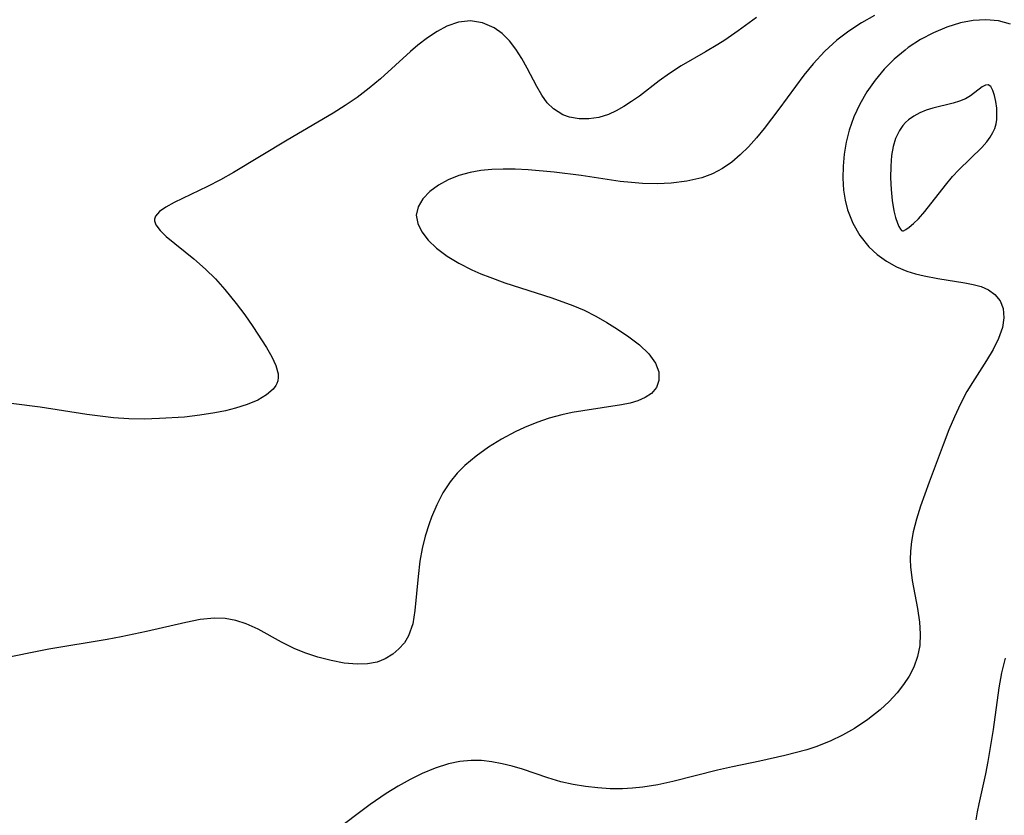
# Model space of a CAD drawing. Header units: metres. Extents: x 1073367 to 1082519, y 1569854 to 1574957.
# Tile 944 of 1056: x 1079216 to 1079330, y 1573434 to 1573526. Entities that reach past the tile are written whole.
import ezdxf

# ---------------------------------------------------------------- set-up
doc = ezdxf.new("R2010")
doc.units = ezdxf.units.M
doc.layers.add('CGG_CurvaNivelLidar_v1', color=253, linetype='Continuous', lineweight=30)

msp = doc.modelspace()

# ---------------------------------------------------------------- linework, layer by layer
at = {"layer": 'CGG_CurvaNivelLidar_v1'}
for p, q in [((1079268.4157, 1573525.9563, 71.5), (1079267.0535, 1573525.8018, 71.5)), ((1079269.8324, 1573525.7464, 71.5), (1079268.4157, 1573525.9563, 71.5)), ((1079301.5762, 1573526.3456, 71.5), (1079299.4508, 1573524.8055, 71.5)), ((1079315.2702, 1573526.6091, 72), (1079313.7489, 1573525.7335, 72)), ((1079326.6858, 1573526.0157, 72.5), (1079325.215, 1573525.724, 72.5)), ((1079328.1439, 1573526.1065, 72.5), (1079326.6858, 1573526.0157, 72.5)), ((1079329.6123, 1573525.9587, 72.5), (1079328.1439, 1573526.1065, 72.5)), ((1079331.0351, 1573525.6037, 72.5), (1079329.6123, 1573525.9587, 72.5)), ((1079264.555, 1573524.7553, 71.5), (1079263.4398, 1573524.0162, 71.5)), ((1079265.691, 1573525.3458, 71.5), (1079264.555, 1573524.7553, 71.5)), ((1079267.0535, 1573525.8018, 71.5), (1079265.691, 1573525.3458, 71.5)), ((1079271.1576, 1573525.1681, 71.5), (1079269.8324, 1573525.7464, 71.5)), ((1079272.0872, 1573524.487, 71.5), (1079271.1576, 1573525.1681, 71.5)), ((1079299.4508, 1573524.8055, 71.5), (1079297.9188, 1573523.7459, 71.5)), ((1079312.287, 1573524.7716, 72), (1079310.8981, 1573523.7174, 72)), ((1079313.7489, 1573525.7335, 72), (1079312.287, 1573524.7716, 72)), ((1079323.6529, 1573525.236, 72.5), (1079322.1096, 1573524.5903, 72.5)), ((1079325.215, 1573525.724, 72.5), (1079323.6529, 1573525.236, 72.5)), ((1079263.4398, 1573524.0162, 71.5), (1079262.3438, 1573523.1622, 71.5)), ((1079272.9316, 1573523.641, 71.5), (1079272.0872, 1573524.487, 71.5)), ((1079273.6926, 1573522.669, 71.5), (1079272.9316, 1573523.641, 71.5)), ((1079297.9188, 1573523.7459, 71.5), (1079297.0944, 1573523.2206, 71.5)), ((1079310.8981, 1573523.7174, 72), (1079309.5161, 1573522.4754, 72)), ((1079320.6065, 1573523.7993, 72.5), (1079319.1693, 1573522.8638, 72.5)), ((1079322.1096, 1573524.5903, 72.5), (1079320.6065, 1573523.7993, 72.5)), ((1079262.3438, 1573523.1622, 71.5), (1079261.4683, 1573522.407, 71.5)), ((1079274.3764, 1573521.601, 71.5), (1079273.6926, 1573522.669, 71.5)), ((1079297.0944, 1573523.2206, 71.5), (1079295.6712, 1573522.3788, 71.5)), ((1079309.5161, 1573522.4754, 72), (1079308.1664, 1573521.0061, 72)), ((1079318.7951, 1573522.5847, 72.5), (1079317.5444, 1573521.527, 72.5)), ((1079319.1693, 1573522.8638, 72.5), (1079318.7951, 1573522.5847, 72.5)), ((1079261.4683, 1573522.407, 71.5), (1079258.0065, 1573519.2588, 71.5)), ((1079274.9973, 1573520.4809, 71.5), (1079274.3764, 1573521.601, 71.5)), ((1079295.6712, 1573522.3788, 71.5), (1079292.8356, 1573520.7458, 71.5)), ((1079317.5444, 1573521.527, 72.5), (1079316.3831, 1573520.3571, 72.5)), ((1079276.104, 1573518.3471, 71.5), (1079274.9973, 1573520.4809, 71.5)), ((1079292.8356, 1573520.7458, 71.5), (1079291.4818, 1573519.8752, 71.5)), ((1079308.1664, 1573521.0061, 72), (1079307.0803, 1573519.6578, 72)), ((1079316.3831, 1573520.3571, 72.5), (1079315.3188, 1573519.0908, 72.5)), ((1079258.0065, 1573519.2588, 71.5), (1079256.679, 1573518.15, 71.5)), ((1079291.4818, 1573519.8752, 71.5), (1079290.2946, 1573519.0051, 71.5)), ((1079307.0803, 1573519.6578, 72), (1079304.1605, 1573515.7243, 72)), ((1079315.3188, 1573519.0908, 72.5), (1079314.3661, 1573517.7372, 72.5)), ((1079256.679, 1573518.15, 71.5), (1079255.2931, 1573517.0954, 71.5)), ((1079276.6886, 1573517.3548, 71.5), (1079276.104, 1573518.3471, 71.5)), ((1079290.2946, 1573519.0051, 71.5), (1079288.0062, 1573517.237, 71.5)), ((1079327.7514, 1573518.3288, 73), (1079326.3682, 1573517.283, 73)), ((1079328.1157, 1573518.5255, 73), (1079327.7514, 1573518.3288, 73)), ((1079328.4343, 1573518.5558, 73), (1079328.1157, 1573518.5255, 73)), ((1079328.7361, 1573518.3392, 73), (1079328.4343, 1573518.5558, 73)), ((1079328.9853, 1573517.9047, 73), (1079328.7361, 1573518.3392, 73)), ((1079329.186, 1573517.3131, 73), (1079328.9853, 1573517.9047, 73)), ((1079255.2931, 1573517.0954, 71.5), (1079253.9166, 1573516.1514, 71.5)), ((1079277.3253, 1573516.483, 71.5), (1079276.6886, 1573517.3548, 71.5)), ((1079288.0062, 1573517.237, 71.5), (1079287.1042, 1573516.6041, 71.5)), ((1079314.3661, 1573517.7372, 72.5), (1079313.5495, 1573516.3157, 72.5)), ((1079325.7867, 1573516.9388, 73), (1079325.1183, 1573516.6553, 73)), ((1079326.3682, 1573517.283, 73), (1079325.7867, 1573516.9388, 73)), ((1079329.3372, 1573516.6133, 73), (1079329.186, 1573517.3131, 73)), ((1079253.9166, 1573516.1514, 71.5), (1079252.4985, 1573515.2556, 71.5)), ((1079278.0535, 1573515.7493, 71.5), (1079277.3253, 1573516.483, 71.5)), ((1079279.144, 1573515.0662, 71.5), (1079278.0535, 1573515.7493, 71.5)), ((1079286.1956, 1573516.0251, 71.5), (1079285.3182, 1573515.5297, 71.5)), ((1079287.1042, 1573516.6041, 71.5), (1079286.1956, 1573516.0251, 71.5)), ((1079304.1605, 1573515.7243, 72), (1079302.457, 1573513.5062, 72)), ((1079313.5495, 1573516.3157, 72.5), (1079312.8655, 1573514.8289, 72.5)), ((1079321.2451, 1573515.5987, 73), (1079320.5139, 1573515.3013, 73)), ((1079322.03, 1573515.8414, 73), (1079321.2451, 1573515.5987, 73)), ((1079324.3889, 1573516.4269, 73), (1079322.03, 1573515.8414, 73)), ((1079325.1183, 1573516.6553, 73), (1079324.3889, 1573516.4269, 73)), ((1079329.4317, 1573515.845, 73), (1079329.3372, 1573516.6133, 73)), ((1079329.456, 1573515.0417, 73), (1079329.4317, 1573515.845, 73)), ((1079252.4985, 1573515.2556, 71.5), (1079247.1922, 1573512.1423, 71.5)), ((1079279.9184, 1573514.7849, 71.5), (1079279.144, 1573515.0662, 71.5)), ((1079281.0071, 1573514.5924, 71.5), (1079279.9184, 1573514.7849, 71.5)), ((1079282.1405, 1573514.5898, 71.5), (1079281.0071, 1573514.5924, 71.5)), ((1079283.2903, 1573514.7664, 71.5), (1079282.1405, 1573514.5898, 71.5)), ((1079284.4294, 1573515.1208, 71.5), (1079283.2903, 1573514.7664, 71.5)), ((1079285.3182, 1573515.5297, 71.5), (1079284.4294, 1573515.1208, 71.5)), ((1079312.8655, 1573514.8289, 72.5), (1079312.3237, 1573513.2903, 72.5)), ((1079319.1999, 1573514.4893, 73), (1079318.8545, 1573514.173, 73)), ((1079319.8261, 1573514.9341, 73), (1079319.1999, 1573514.4893, 73)), ((1079320.5139, 1573515.3013, 73), (1079319.8261, 1573514.9341, 73)), ((1079329.3441, 1573514.0211, 73), (1079329.425, 1573514.53, 73)), ((1079329.425, 1573514.53, 73), (1079329.456, 1573515.0417, 73)), ((1079302.457, 1573513.5062, 72), (1079301.5619, 1573512.4041, 72)), ((1079318.5427, 1573513.8244, 73), (1079318.146, 1573513.2509, 73)), ((1079318.8545, 1573514.173, 73), (1079318.5427, 1573513.8244, 73)), ((1079328.9832, 1573513.0061, 73), (1079329.1965, 1573513.5066, 73)), ((1079329.1965, 1573513.5066, 73), (1079329.3441, 1573514.0211, 73)), ((1079301.5619, 1573512.4041, 72), (1079300.6355, 1573511.3569, 72)), ((1079312.3237, 1573513.2903, 72.5), (1079311.9772, 1573511.9164, 72.5)), ((1079317.7077, 1573512.3229, 73), (1079317.4235, 1573511.4113, 73)), ((1079317.9085, 1573512.7999, 73), (1079317.7077, 1573512.3229, 73)), ((1079318.146, 1573513.2509, 73), (1079317.9085, 1573512.7999, 73)), ((1079328.293, 1573511.9494, 73), (1079328.6704, 1573512.4671, 73)), ((1079328.6704, 1573512.4671, 73), (1079328.9832, 1573513.0061, 73)), ((1079247.1922, 1573512.1423, 71.5), (1079240.9483, 1573508.4007, 71.5)), ((1079300.6355, 1573511.3569, 72), (1079299.6982, 1573510.4274, 72)), ((1079311.9772, 1573511.9164, 72.5), (1079311.741, 1573510.5244, 72.5)), ((1079317.4235, 1573511.4113, 73), (1079317.2337, 1573510.34, 73)), ((1079325.0443, 1573508.7056, 73), (1079327.7173, 1573511.289, 73)), ((1079327.7173, 1573511.289, 73), (1079328.293, 1573511.9494, 73)), ((1079299.6982, 1573510.4274, 72), (1079298.7054, 1573509.5887, 72)), ((1079311.741, 1573510.5244, 72.5), (1079311.6079, 1573509.1155, 72.5)), ((1079317.2337, 1573510.34, 73), (1079317.1361, 1573509.105, 73)), ((1079272.2251, 1573508.776, 72), (1079270.9118, 1573508.7275, 72)), ((1079273.6215, 1573508.7609, 72), (1079272.2251, 1573508.776, 72)), ((1079275.1133, 1573508.6951, 72), (1079273.6215, 1573508.7609, 72)), ((1079297.6507, 1573508.8602, 72), (1079296.4857, 1573508.2417, 72)), ((1079298.7054, 1573509.5887, 72), (1079297.6507, 1573508.8602, 72)), ((1079311.6079, 1573509.1155, 72.5), (1079311.5808, 1573507.7141, 72.5)), ((1079317.1361, 1573509.105, 73), (1079317.1225, 1573507.7777, 73)), ((1079240.9483, 1573508.4007, 71.5), (1079239.4372, 1573507.5448, 71.5)), ((1079267.0691, 1573508.0214, 72), (1079265.836, 1573507.5309, 72)), ((1079268.4, 1573508.3893, 72), (1079267.0691, 1573508.0214, 72)), ((1079269.6327, 1573508.6033, 72), (1079268.4, 1573508.3893, 72)), ((1079270.9118, 1573508.7275, 72), (1079269.6327, 1573508.6033, 72)), ((1079278.1328, 1573508.4412, 72), (1079275.1133, 1573508.6951, 72)), ((1079281.2486, 1573508.0389, 72), (1079278.1328, 1573508.4412, 72)), ((1079285.7743, 1573507.36, 72), (1079281.2486, 1573508.0389, 72)), ((1079295.2549, 1573507.7717, 72), (1079293.5202, 1573507.3714, 72)), ((1079296.4857, 1573508.2417, 72), (1079295.2549, 1573507.7717, 72)), ((1079311.5808, 1573507.7141, 72.5), (1079311.6665, 1573506.3331, 72.5)), ((1079317.1225, 1573507.7777, 73), (1079317.1859, 1573506.4288, 73)), ((1079323.5044, 1573506.9331, 73), (1079324.3103, 1573507.912, 73)), ((1079324.3103, 1573507.912, 73), (1079325.0443, 1573508.7056, 73)), ((1079237.9529, 1573506.7527, 71.5), (1079234.0794, 1573504.8912, 71.5)), ((1079239.4372, 1573507.5448, 71.5), (1079237.9529, 1573506.7527, 71.5)), ((1079264.7262, 1573506.9288, 72), (1079263.7108, 1573506.1728, 72)), ((1079265.836, 1573507.5309, 72), (1079264.7262, 1573506.9288, 72)), ((1079287.0819, 1573507.2119, 72), (1079285.7743, 1573507.36, 72)), ((1079288.3795, 1573507.1163, 72), (1079287.0819, 1573507.2119, 72)), ((1079290.0596, 1573507.0891, 72), (1079288.3795, 1573507.1163, 72)), ((1079291.7084, 1573507.1639, 72), (1079290.0596, 1573507.0891, 72)), ((1079293.5202, 1573507.3714, 72), (1079291.7084, 1573507.1639, 72)), ((1079321.1025, 1573503.8502, 73), (1079323.5044, 1573506.9331, 73)), ((1079262.9079, 1573505.326, 72), (1079262.3657, 1573504.4133, 72)), ((1079263.7108, 1573506.1728, 72), (1079262.9079, 1573505.326, 72)), ((1079311.6665, 1573506.3331, 72.5), (1079311.8404, 1573505.1722, 72.5)), ((1079317.1859, 1573506.4288, 73), (1079317.32, 1573505.128, 73)), ((1079233.1134, 1573504.3732, 71.5), (1079232.363, 1573503.8531, 71.5)), ((1079234.0794, 1573504.8912, 71.5), (1079233.1134, 1573504.3732, 71.5)), ((1079262.3657, 1573504.4133, 72), (1079262.1486, 1573503.4558, 72)), ((1079311.8404, 1573505.1722, 72.5), (1079312.1192, 1573504.0471, 72.5)), ((1079317.32, 1573505.128, 73), (1079317.5181, 1573503.9433, 73)), ((1079231.9001, 1573503.31, 71.5), (1079231.7973, 1573502.9766, 71.5)), ((1079232.363, 1573503.8531, 71.5), (1079231.9001, 1573503.31, 71.5)), ((1079262.1486, 1573503.4558, 72), (1079262.3081, 1573502.4762, 72)), ((1079312.1192, 1573504.0471, 72.5), (1079312.7289, 1573502.4947, 72.5)), ((1079317.5181, 1573503.9433, 73), (1079317.7062, 1573503.1595, 73)), ((1079317.7062, 1573503.1595, 73), (1079317.9185, 1573502.5107, 73)), ((1079320.3391, 1573502.998, 73), (1079321.1025, 1573503.8502, 73)), ((1079231.7973, 1573502.9766, 71.5), (1079231.7992, 1573502.7945, 71.5)), ((1079231.7992, 1573502.7945, 71.5), (1079231.8256, 1573502.6548, 71.5)), ((1079231.8256, 1573502.6548, 71.5), (1079231.9743, 1573502.2978, 71.5)), ((1079231.9743, 1573502.2978, 71.5), (1079232.4563, 1573501.6582, 71.5)), ((1079262.3081, 1573502.4762, 72), (1079262.792, 1573501.493, 72)), ((1079312.7289, 1573502.4947, 72.5), (1079313.5596, 1573501.063, 72.5)), ((1079317.9185, 1573502.5107, 73), (1079318.0938, 1573502.1115, 73)), ((1079318.0938, 1573502.1115, 73), (1079318.2599, 1573501.8249, 73)), ((1079318.8771, 1573501.763, 73), (1079319.2795, 1573502.0409, 73)), ((1079319.2795, 1573502.0409, 73), (1079319.7777, 1573502.4562, 73)), ((1079319.7777, 1573502.4562, 73), (1079320.3391, 1573502.998, 73)), ((1079232.4563, 1573501.6582, 71.5), (1079233.1656, 1573500.9737, 71.5)), ((1079233.1656, 1573500.9737, 71.5), (1079236.3638, 1573498.3781, 71.5)), ((1079262.792, 1573501.493, 72), (1079263.5376, 1573500.5288, 72)), ((1079313.5596, 1573501.063, 72.5), (1079314.5938, 1573499.7815, 72.5)), ((1079318.2599, 1573501.8249, 73), (1079318.4067, 1573501.6549, 73)), ((1079318.4067, 1573501.6549, 73), (1079318.5, 1573501.6384, 73)), ((1079318.5, 1573501.6384, 73), (1079318.6173, 1573501.6344, 73)), ((1079318.6173, 1573501.6344, 73), (1079318.8771, 1573501.763, 73)), ((1079263.5376, 1573500.5288, 72), (1079264.4986, 1573499.6068, 72)), ((1079314.5938, 1573499.7815, 72.5), (1079315.5624, 1573498.8852, 72.5)), ((1079264.4986, 1573499.6068, 72), (1079265.7164, 1573498.695, 72)), ((1079265.7164, 1573498.695, 72), (1079267.0928, 1573497.8579, 72)), ((1079315.5624, 1573498.8852, 72.5), (1079316.6345, 1573498.1097, 72.5)), ((1079236.3638, 1573498.3781, 71.5), (1079237.7232, 1573497.1818, 71.5)), ((1079267.0928, 1573497.8579, 72), (1079268.5917, 1573497.0985, 72)), ((1079316.6345, 1573498.1097, 72.5), (1079317.7897, 1573497.4591, 72.5)), ((1079317.7897, 1573497.4591, 72.5), (1079319.0115, 1573496.943, 72.5)), ((1079237.7232, 1573497.1818, 71.5), (1079238.858, 1573496.0457, 71.5)), ((1079268.5917, 1573497.0985, 72), (1079269.6117, 1573496.6511, 72)), ((1079269.6117, 1573496.6511, 72), (1079270.6634, 1573496.2331, 72)), ((1079270.6634, 1573496.2331, 72), (1079272.428, 1573495.6002, 72)), ((1079319.0115, 1573496.943, 72.5), (1079319.9982, 1573496.6381, 72.5)), ((1079319.9982, 1573496.6381, 72.5), (1079321.0059, 1573496.3972, 72.5)), ((1079321.0059, 1573496.3972, 72.5), (1079322.617, 1573496.0945, 72.5)), ((1079238.858, 1573496.0457, 71.5), (1079239.9484, 1573494.8308, 71.5)), ((1079272.428, 1573495.6002, 72), (1079277.8484, 1573493.8452, 72)), ((1079322.617, 1573496.0945, 72.5), (1079325.7188, 1573495.6024, 72.5)), ((1079325.7188, 1573495.6024, 72.5), (1079326.7005, 1573495.4114, 72.5)), ((1079326.7005, 1573495.4114, 72.5), (1079327.6051, 1573495.1579, 72.5)), ((1079327.6051, 1573495.1579, 72.5), (1079328.4815, 1573494.7652, 72.5)), ((1079239.9484, 1573494.8308, 71.5), (1079241.2732, 1573493.1987, 71.5)), ((1079328.4815, 1573494.7652, 72.5), (1079329.2134, 1573494.2382, 72.5)), ((1079329.2134, 1573494.2382, 72.5), (1079329.8145, 1573493.4974, 72.5)), ((1079241.2732, 1573493.1987, 71.5), (1079242.2671, 1573491.8611, 71.5)), ((1079277.8484, 1573493.8452, 72), (1079280.2833, 1573492.9755, 72)), ((1079280.2833, 1573492.9755, 72), (1079281.62, 1573492.4045, 72)), ((1079329.8145, 1573493.4974, 72.5), (1079330.1714, 1573492.6193, 72.5)), ((1079242.2671, 1573491.8611, 71.5), (1079243.2016, 1573490.5256, 71.5)), ((1079281.62, 1573492.4045, 72), (1079282.9631, 1573491.7298, 72)), ((1079282.9631, 1573491.7298, 72), (1079284.2459, 1573490.9976, 72)), ((1079330.1714, 1573492.6193, 72.5), (1079330.2638, 1573491.5482, 72.5)), ((1079243.2016, 1573490.5256, 71.5), (1079244.7981, 1573488.0898, 71.5)), ((1079284.2459, 1573490.9976, 72), (1079285.47, 1573490.2342, 72)), ((1079330.2638, 1573491.5482, 72.5), (1079330.0822, 1573490.3966, 72.5)), ((1079285.47, 1573490.2342, 72), (1079286.8009, 1573489.337, 72)), ((1079330.0822, 1573490.3966, 72.5), (1079329.6455, 1573489.1472, 72.5)), ((1079286.8009, 1573489.337, 72), (1079288.0025, 1573488.4151, 72)), ((1079288.0025, 1573488.4151, 72), (1079289.0995, 1573487.3642, 72)), ((1079329.6455, 1573489.1472, 72.5), (1079329.0159, 1573487.8707, 72.5)), ((1079244.7981, 1573488.0898, 71.5), (1079245.4178, 1573487.0127, 71.5)), ((1079289.0995, 1573487.3642, 72), (1079289.8879, 1573486.2652, 72)), ((1079329.0159, 1573487.8707, 72.5), (1079328.2477, 1573486.5812, 72.5)), ((1079245.4178, 1573487.0127, 71.5), (1079245.88, 1573485.9961, 71.5)), ((1079245.88, 1573485.9961, 71.5), (1079246.1224, 1573485.0487, 71.5)), ((1079289.8879, 1573486.2652, 72), (1079290.2553, 1573485.2532, 72)), ((1079328.2477, 1573486.5812, 72.5), (1079326.6022, 1573484.0433, 72.5)), ((1079246.1224, 1573485.0487, 71.5), (1079246.1389, 1573484.6149, 71.5)), ((1079290.2553, 1573485.2532, 72), (1079290.2713, 1573484.2671, 72)), ((1079245.8483, 1573483.6637, 71.5), (1079245.5659, 1573483.2758, 71.5)), ((1079245.9731, 1573483.9072, 71.5), (1079245.8483, 1573483.6637, 71.5)), ((1079246.0838, 1573484.2341, 71.5), (1079245.9731, 1573483.9072, 71.5)), ((1079246.1389, 1573484.6149, 71.5), (1079246.0838, 1573484.2341, 71.5)), ((1079290.2713, 1573484.2671, 72), (1079289.9701, 1573483.4593, 72)), ((1079326.6022, 1573484.0433, 72.5), (1079325.9709, 1573482.9726, 72.5)), ((1079244.7833, 1573482.5887, 71.5), (1079243.7608, 1573481.9938, 71.5)), ((1079245.5659, 1573483.2758, 71.5), (1079244.7833, 1573482.5887, 71.5)), ((1079289.3958, 1573482.7639, 72), (1079288.6945, 1573482.2751, 72)), ((1079289.9701, 1573483.4593, 72), (1079289.3958, 1573482.7639, 72)), ((1079325.9709, 1573482.9726, 72.5), (1079325.2236, 1573481.5447, 72.5)), ((1079218.562, 1573481.1526, 71.5), (1079215.1951, 1573481.5807, 71.5)), ((1079242.5546, 1573481.4817, 71.5), (1079241.2086, 1573481.0485, 71.5)), ((1079243.7608, 1573481.9938, 71.5), (1079242.5546, 1573481.4817, 71.5)), ((1079285.9464, 1573481.4341, 72), (1079281.4497, 1573480.7433, 72)), ((1079286.9366, 1573481.6377, 72), (1079285.9464, 1573481.4341, 72)), ((1079287.8419, 1573481.8982, 72), (1079286.9366, 1573481.6377, 72)), ((1079288.6945, 1573482.2751, 72), (1079287.8419, 1573481.8982, 72)), ((1079325.2236, 1573481.5447, 72.5), (1079324.5347, 1573480.0603, 72.5)), ((1079223.9426, 1573480.3277, 71.5), (1079218.562, 1573481.1526, 71.5)), ((1079227.0687, 1573479.942, 71.5), (1079223.9426, 1573480.3277, 71.5)), ((1079237.0515, 1573480.2246, 71.5), (1079235.2655, 1573480.0232, 71.5)), ((1079238.7878, 1573480.4999, 71.5), (1079237.0515, 1573480.2246, 71.5)), ((1079240.0254, 1573480.7512, 71.5), (1079238.7878, 1573480.4999, 71.5)), ((1079241.2086, 1573481.0485, 71.5), (1079240.0254, 1573480.7512, 71.5)), ((1079279.009, 1573480.2842, 72), (1079277.5466, 1573479.8844, 72)), ((1079280.2309, 1573480.5381, 72), (1079279.009, 1573480.2842, 72)), ((1079281.4497, 1573480.7433, 72), (1079280.2309, 1573480.5381, 72)), ((1079228.8446, 1573479.8172, 71.5), (1079227.0687, 1573479.942, 71.5)), ((1079230.6113, 1573479.7951, 71.5), (1079228.8446, 1573479.8172, 71.5)), ((1079232.374, 1573479.8447, 71.5), (1079230.6113, 1573479.7951, 71.5)), ((1079235.2655, 1573480.0232, 71.5), (1079232.374, 1573479.8447, 71.5)), ((1079276.1005, 1573479.3881, 72), (1079274.6778, 1573478.8073, 72)), ((1079277.5466, 1573479.8844, 72), (1079276.1005, 1573479.3881, 72)), ((1079324.5347, 1573480.0603, 72.5), (1079323.8921, 1573478.5356, 72.5)), ((1079273.6107, 1573478.3108, 72), (1079272.0273, 1573477.4697, 72)), ((1079274.6778, 1573478.8073, 72), (1079273.6107, 1573478.3108, 72)), ((1079323.8921, 1573478.5356, 72.5), (1079323.222, 1573476.8211, 72.5)), ((1079272.0273, 1573477.4697, 72), (1079270.5093, 1573476.5333, 72)), ((1079323.222, 1573476.8211, 72.5), (1079321.5929, 1573472.4575, 72.5)), ((1079270.5093, 1573476.5333, 72), (1079269.0741, 1573475.5027, 72)), ((1079269.0741, 1573475.5027, 72), (1079267.7762, 1573474.3983, 72)), ((1079266.8904, 1573473.4984, 72), (1079266.0919, 1573472.5295, 72)), ((1079267.7762, 1573474.3983, 72), (1079266.8904, 1573473.4984, 72)), ((1079266.0919, 1573472.5295, 72), (1079265.2392, 1573471.2357, 72)), ((1079321.5929, 1573472.4575, 72.5), (1079320.5976, 1573469.6857, 72.5)), ((1079265.2392, 1573471.2357, 72), (1079264.5168, 1573469.8545, 72)), ((1079264.5168, 1573469.8545, 72), (1079263.9059, 1573468.4091, 72)), ((1079320.5976, 1573469.6857, 72.5), (1079320.1329, 1573468.1994, 72.5)), ((1079263.9059, 1573468.4091, 72), (1079263.626, 1573467.6327, 72)), ((1079320.1329, 1573468.1994, 72.5), (1079319.7555, 1573466.7146, 72.5)), ((1079263.626, 1573467.6327, 72), (1079263.1886, 1573466.2104, 72)), ((1079319.7555, 1573466.7146, 72.5), (1079319.5498, 1573465.602, 72.5)), ((1079263.1886, 1573466.2104, 72), (1079262.8366, 1573464.7681, 72)), ((1079319.5498, 1573465.602, 72.5), (1079319.4261, 1573464.4891, 72.5)), ((1079262.8366, 1573464.7681, 72), (1079262.5727, 1573463.3178, 72)), ((1079319.4261, 1573464.4891, 72.5), (1079319.3956, 1573463.4917, 72.5)), ((1079262.5727, 1573463.3178, 72), (1079262.3628, 1573461.5413, 72)), ((1079319.3956, 1573463.4917, 72.5), (1079319.4304, 1573462.6345, 72.5)), ((1079319.4304, 1573462.6345, 72.5), (1079319.616, 1573461.0715, 72.5)), ((1079262.3628, 1573461.5413, 72), (1079261.992, 1573457.5909, 72)), ((1079319.616, 1573461.0715, 72.5), (1079320.2264, 1573457.83, 72.5)), ((1079261.992, 1573457.5909, 72), (1079261.73, 1573456.0241, 72)), ((1079320.2264, 1573457.83, 72.5), (1079320.4726, 1573456.2276, 72.5)), ((1079237.1025, 1573456.5568, 72), (1079235.4231, 1573456.2165, 72)), ((1079238.7467, 1573456.7187, 72), (1079237.1025, 1573456.5568, 72)), ((1079239.9939, 1573456.6494, 72), (1079238.7467, 1573456.7187, 72)), ((1079241.228, 1573456.4146, 72), (1079239.9939, 1573456.6494, 72)), ((1079242.4358, 1573456.0293, 72), (1079241.228, 1573456.4146, 72)), ((1079230.8908, 1573455.1532, 72), (1079227.9553, 1573454.5168, 72)), ((1079235.4231, 1573456.2165, 72), (1079230.8908, 1573455.1532, 72)), ((1079243.8153, 1573455.408, 72), (1079242.4358, 1573456.0293, 72)), ((1079246.5328, 1573453.9226, 72), (1079243.8153, 1573455.408, 72)), ((1079261.73, 1573456.0241, 72), (1079261.2621, 1573454.6453, 72)), ((1079320.4726, 1573456.2276, 72.5), (1079320.5634, 1573454.8664, 72.5)), ((1079226.2986, 1573454.2105, 72), (1079219.5713, 1573453.0979, 72)), ((1079227.9553, 1573454.5168, 72), (1079226.2986, 1573454.2105, 72)), ((1079261.2621, 1573454.6453, 72), (1079260.7655, 1573453.843, 72)), ((1079320.5634, 1573454.8664, 72.5), (1079320.4943, 1573453.5255, 72.5)), ((1079219.5713, 1573453.0979, 72), (1079212.8368, 1573451.7405, 72)), ((1079247.992, 1573453.1931, 72), (1079246.5328, 1573453.9226, 72)), ((1079249.2081, 1573452.6968, 72), (1079247.992, 1573453.1931, 72)), ((1079260.1401, 1573453.1444, 72), (1079259.4175, 1573452.541, 72)), ((1079260.7655, 1573453.843, 72), (1079260.1401, 1573453.1444, 72)), ((1079320.4943, 1573453.5255, 72.5), (1079320.2385, 1573452.2546, 72.5)), ((1079250.7201, 1573452.187, 72), (1079249.2081, 1573452.6968, 72)), ((1079252.2652, 1573451.779, 72), (1079250.7201, 1573452.187, 72)), ((1079253.7954, 1573451.4959, 72), (1079252.2652, 1573451.779, 72)), ((1079258.5513, 1573451.998, 72), (1079257.5967, 1573451.6069, 72)), ((1079259.4175, 1573452.541, 72), (1079258.5513, 1573451.998, 72)), ((1079320.2385, 1573452.2546, 72.5), (1079319.8013, 1573451.0275, 72.5)), ((1079330.0338, 1573450.3606, 72.5), (1079330.4373, 1573452.0512, 72.5)), ((1079255.278, 1573451.3621, 72), (1079253.7954, 1573451.4959, 72)), ((1079256.4798, 1573451.3952, 72), (1079255.278, 1573451.3621, 72)), ((1079257.5967, 1573451.6069, 72), (1079256.4798, 1573451.3952, 72)), ((1079319.8013, 1573451.0275, 72.5), (1079319.2752, 1573449.9902, 72.5)), ((1079319.2752, 1573449.9902, 72.5), (1079318.6349, 1573448.9968, 72.5)), ((1079329.7267, 1573448.6168, 72.5), (1079330.0338, 1573450.3606, 72.5)), ((1079318.6349, 1573448.9968, 72.5), (1079317.8961, 1573448.0483, 72.5)), ((1079329.0326, 1573443.7697, 72.5), (1079329.7267, 1573448.6168, 72.5)), ((1079317.8961, 1573448.0483, 72.5), (1079316.9581, 1573447.0318, 72.5)), ((1079315.9278, 1573446.0748, 72.5), (1079314.4933, 1573444.9368, 72.5)), ((1079316.9581, 1573447.0318, 72.5), (1079315.9278, 1573446.0748, 72.5)), ((1079314.4933, 1573444.9368, 72.5), (1079312.9519, 1573443.9067, 72.5)), ((1079312.9519, 1573443.9067, 72.5), (1079311.5635, 1573443.1229, 72.5)), ((1079328.419, 1573440.0756, 72.5), (1079329.0326, 1573443.7697, 72.5)), ((1079311.5635, 1573443.1229, 72.5), (1079310.1175, 1573442.4309, 72.5)), ((1079307.4003, 1573441.441, 72.5), (1079304.8751, 1573440.7675, 72.5)), ((1079308.4682, 1573441.7839, 72.5), (1079307.4003, 1573441.441, 72.5)), ((1079310.1175, 1573442.4309, 72.5), (1079308.4682, 1573441.7839, 72.5)), ((1079304.8751, 1573440.7675, 72.5), (1079301.9549, 1573440.1132, 72.5)), ((1079264.3509, 1573439.313, 72.5), (1079262.832, 1573438.6864, 72.5)), ((1079265.8899, 1573439.7996, 72.5), (1079264.3509, 1573439.313, 72.5)), ((1079267.1904, 1573440.0777, 72.5), (1079265.8899, 1573439.7996, 72.5)), ((1079268.4989, 1573440.21, 72.5), (1079267.1904, 1573440.0777, 72.5)), ((1079269.6966, 1573440.1858, 72.5), (1079268.4989, 1573440.21, 72.5)), ((1079270.8988, 1573440.0452, 72.5), (1079269.6966, 1573440.1858, 72.5)), ((1079272.0879, 1573439.8183, 72.5), (1079270.8988, 1573440.0452, 72.5)), ((1079273.2767, 1573439.5219, 72.5), (1079272.0879, 1573439.8183, 72.5)), ((1079274.4614, 1573439.1702, 72.5), (1079273.2767, 1573439.5219, 72.5)), ((1079277.4086, 1573438.1811, 72.5), (1079274.4614, 1573439.1702, 72.5)), ((1079298.7935, 1573439.4599, 72.5), (1079297.0765, 1573439.0609, 72.5)), ((1079301.9549, 1573440.1132, 72.5), (1079298.7935, 1573439.4599, 72.5)), ((1079328.1482, 1573438.6367, 72.5), (1079328.419, 1573440.0756, 72.5)), ((1079262.832, 1573438.6864, 72.5), (1079261.4218, 1573437.9874, 72.5)), ((1079278.9064, 1573437.7376, 72.5), (1079277.4086, 1573438.1811, 72.5)), ((1079297.0765, 1573439.0609, 72.5), (1079291.8645, 1573437.7511, 72.5)), ((1079327.3749, 1573435.1592, 72.5), (1079328.1482, 1573438.6367, 72.5)), ((1079260.0349, 1573437.2087, 72.5), (1079258.6709, 1573436.3724, 72.5)), ((1079261.4218, 1573437.9874, 72.5), (1079260.0349, 1573437.2087, 72.5)), ((1079280.3221, 1573437.418, 72.5), (1079278.9064, 1573437.7376, 72.5)), ((1079281.7634, 1573437.1801, 72.5), (1079280.3221, 1573437.418, 72.5)), ((1079283.1782, 1573437.0166, 72.5), (1079281.7634, 1573437.1801, 72.5)), ((1079284.6043, 1573436.9233, 72.5), (1079283.1782, 1573437.0166, 72.5)), ((1079286.037, 1573436.9104, 72.5), (1079284.6043, 1573436.9233, 72.5)), ((1079287.2202, 1573436.9683, 72.5), (1079286.037, 1573436.9104, 72.5)), ((1079288.4019, 1573437.0891, 72.5), (1079287.2202, 1573436.9683, 72.5)), ((1079290.1351, 1573437.3743, 72.5), (1079288.4019, 1573437.0891, 72.5)), ((1079291.8645, 1573437.7511, 72.5), (1079290.1351, 1573437.3743, 72.5)), ((1079258.6709, 1573436.3724, 72.5), (1079256.7865, 1573435.1076, 72.5)), ((1079256.7865, 1573435.1076, 72.5), (1079252.4466, 1573431.7975, 72.5)), ((1079327.1967, 1573434.2335, 72.5), (1079327.3749, 1573435.1592, 72.5)), ((1079327.0462, 1573433.297, 72.5), (1079327.1967, 1573434.2335, 72.5))]:
    msp.add_line(p, q, dxfattribs=at)

doc.saveas('drawing.dxf')
